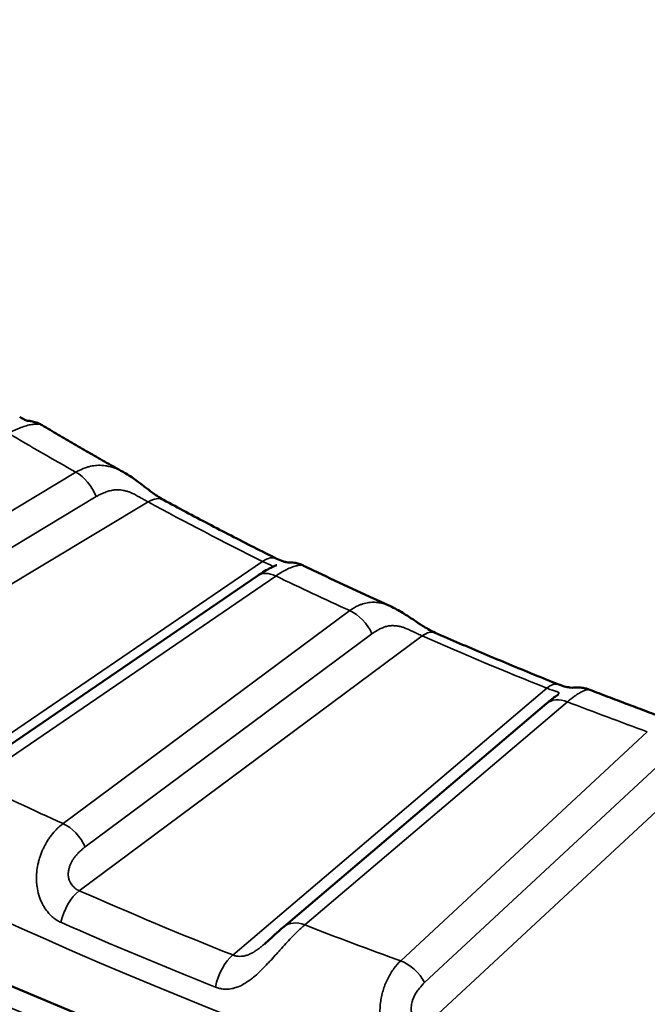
# Model space of a CAD drawing. Header units: millimetres. Extents: x 50 to 3176, y 50 to 2109.
# Tile 796 of 817: x 1914.62 to 1918.5, y 1779.24 to 1785.33. Entities that reach past the tile are written whole.
import ezdxf

# ---------------------------------------------------------------- set-up
doc = ezdxf.new("R2010")
doc.units = ezdxf.units.MM
doc.header["$LTSCALE"] = 10
doc.layers.add('Visible (ISO)', color=7, linetype='Continuous', lineweight=50)
doc.layers.add('Visible Narrow (ISO)', color=7, linetype='Continuous', lineweight=35)

msp = doc.modelspace()

# ---------------------------------------------------------------- linework, layer by layer
at = {"layer": 'Visible (ISO)'}
for p, q in [((1915.2562, 1782.5342), (1915.2562, 1782.5342)), ((1916.0872, 1781.8921), (1914.2229, 1780.6173)), ((1916.9085, 1781.7034), (1916.9085, 1781.7034)), ((1918.1403, 1781.1869), (1918.1403, 1781.1869)), ((1917.8729, 1781.1014), (1916.2496, 1779.721))]:
    msp.add_line(p, q, dxfattribs=at)
for points, knots in [([(1904.3051, 1790.7573), (1904.3557, 1789.1771), (1904.8645, 1787.5968), (1906.7498, 1784.6294), (1908.0989, 1783.2408), (1911.4911, 1780.7875), (1913.521, 1779.7188), (1918.0718, 1777.9968), (1920.5917, 1777.3436), (1925.8693, 1776.5224), (1928.6265, 1776.3553), (1934.0946, 1776.5266), (1936.8046, 1776.8653), (1941.897, 1778.0119), (1944.2788, 1778.8192), (1948.4701, 1780.813), (1950.2795, 1781.9984), (1953.1547, 1784.6175), (1954.2169, 1786.05), (1955.3263, 1788.5878), (1955.5764, 1789.6721), (1955.6112, 1790.7573)], [2.374712, 2.374712, 2.374712, 2.374712, 2.707762, 2.707762, 3.029906, 3.029906, 3.346814, 3.346814, 3.663738, 3.663738, 3.981207, 3.981207, 4.298833, 4.298833, 4.616145, 4.616145, 4.932892, 4.932892, 5.250561, 5.250561, 5.47927, 5.47927, 5.47927, 5.47927]), ([(1914.6175, 1782.8743), (1914.6305, 1782.8664), (1914.6416, 1782.8608), (1914.6579, 1782.8537), (1914.6635, 1782.8519), (1914.6673, 1782.8509), (1914.668, 1782.8507), (1914.6685, 1782.8506)], [0, 0, 0, 0, 0.00694699, 0.00694699, 0.01371151, 0.01371151, 0.01568406, 0.01568406, 0.01568406, 0.01568406]), ([(1914.6664, 1782.8508), (1914.6664, 1782.8508), (1914.6665, 1782.8508), (1914.6671, 1782.8507), (1914.6676, 1782.8507), (1914.6689, 1782.8506), (1914.6696, 1782.8506), (1914.6717, 1782.8504), (1914.6732, 1782.8502), (1914.6765, 1782.8499), (1914.6782, 1782.8497), (1914.6826, 1782.8491), (1914.6853, 1782.8487), (1914.6931, 1782.8473), (1914.6982, 1782.8462), (1914.714, 1782.8421), (1914.7246, 1782.8385), (1914.7422, 1782.8307), (1914.7493, 1782.827), (1914.7563, 1782.8228)], [0.0242799, 0.0242799, 0.0242799, 0.0242799, 0.02509529, 0.02509529, 0.0257573, 0.0257573, 0.02624223, 0.02624223, 0.02687604, 0.02687604, 0.02746942, 0.02746942, 0.02833283, 0.02833283, 0.02991389, 0.02991389, 0.0332591, 0.0332591, 0.03567966, 0.03567966, 0.03567966, 0.03567966]), ([(1914.7563, 1782.8228), (1914.789, 1782.8033), (1914.8219, 1782.7838), (1914.8878, 1782.7449), (1914.9209, 1782.7256), (1914.9873, 1782.6869), (1915.0207, 1782.6677), (1915.0876, 1782.6293), (1915.1211, 1782.6102), (1915.1885, 1782.5721), (1915.2223, 1782.5531), (1915.2562, 1782.5342)], [4.69544222, 4.69544222, 4.69544222, 4.69544222, 4.70218611, 4.70218611, 4.70893, 4.70893, 4.71567389, 4.71567389, 4.72241778, 4.72241778, 4.72916167, 4.72916167, 4.72916167, 4.72916167]), ([(1915.2562, 1782.5342), (1915.2803, 1782.5207), (1915.3039, 1782.5053), (1915.3482, 1782.4739), (1915.3692, 1782.4579), (1915.4051, 1782.4304), (1915.4205, 1782.4186), (1915.446, 1782.3999), (1915.4565, 1782.3924), (1915.4809, 1782.376), (1915.4946, 1782.3676), (1915.5066, 1782.361)], [0, 0, 0, 0, 0.0085429, 0.0085429, 0.01636929, 0.01636929, 0.0222062, 0.0222062, 0.02638746, 0.02638746, 0.03232915, 0.03232915, 0.03232915, 0.03232915]), ([(1915.5066, 1782.361), (1915.5524, 1782.3362), (1915.5983, 1782.3114), (1915.6906, 1782.2621), (1915.7369, 1782.2376), (1915.8299, 1782.1888), (1915.8766, 1782.1645), (1915.9704, 1782.1162), (1916.0175, 1782.0922), (1916.1121, 1782.0443), (1916.1595, 1782.0205), (1916.2072, 1781.9968)], [4.74232308, 4.74232308, 4.74232308, 4.74232308, 4.75129339, 4.75129339, 4.7602637, 4.7602637, 4.76923402, 4.76923402, 4.77820433, 4.77820433, 4.78717464, 4.78717464, 4.78717464, 4.78717464]), ([(1916.0872, 1781.8921), (1916.1167, 1781.9123), (1916.1452, 1781.929), (1916.1817, 1781.9471), (1916.193, 1781.9521), (1916.2031, 1781.9563), (1916.2049, 1781.957), (1916.2063, 1781.9576), (1916.2066, 1781.9577), (1916.2066, 1781.9577)], [0, 0, 0, 0, 0.01261013, 0.01261013, 0.01882999, 0.01882999, 0.02054965, 0.02054965, 0.02128583, 0.02128583, 0.02128583, 0.02128583]), ([(1916.2072, 1781.9968), (1916.2218, 1781.9896), (1916.2347, 1781.9845), (1916.2547, 1781.9779), (1916.2624, 1781.9762), (1916.2736, 1781.9743), (1916.2757, 1781.9743), (1916.2776, 1781.9743), (1916.2775, 1781.9743), (1916.2823, 1781.9743), (1916.2833, 1781.9743), (1916.2858, 1781.9743), (1916.287, 1781.9743), (1916.2905, 1781.9742), (1916.293, 1781.9741), (1916.2988, 1781.9738), (1916.302, 1781.9735), (1916.3106, 1781.9726), (1916.316, 1781.9719), (1916.3313, 1781.969), (1916.3412, 1781.9664), (1916.3581, 1781.9605), (1916.3652, 1781.9576), (1916.3721, 1781.9542)], [0, 0, 0, 0, 0.00682311, 0.00682311, 0.01353687, 0.01353687, 0.02169794, 0.02169794, 0.02550983, 0.02550983, 0.02634018, 0.02634018, 0.02694309, 0.02694309, 0.02791246, 0.02791246, 0.02896859, 0.02896859, 0.03065708, 0.03065708, 0.03373092, 0.03373092, 0.03604306, 0.03604306, 0.03604306, 0.03604306]), ([(1916.3721, 1781.9542), (1916.4074, 1781.9372), (1916.4428, 1781.9202), (1916.5137, 1781.8864), (1916.5493, 1781.8695), (1916.6206, 1781.8359), (1916.6564, 1781.8192), (1916.7281, 1781.7859), (1916.764, 1781.7693), (1916.8361, 1781.7363), (1916.8723, 1781.7198), (1916.9085, 1781.7034)], [4.80064617, 4.80064617, 4.80064617, 4.80064617, 4.80720685, 4.80720685, 4.81376753, 4.81376753, 4.82032821, 4.82032821, 4.82688889, 4.82688889, 4.83344957, 4.83344957, 4.83344957, 4.83344957]), ([(1916.9085, 1781.7034), (1916.9347, 1781.6916), (1916.9601, 1781.6775), (1917.0087, 1781.6478), (1917.032, 1781.6322), (1917.0725, 1781.605), (1917.0899, 1781.5934), (1917.1187, 1781.5752), (1917.1303, 1781.5682), (1917.1571, 1781.553), (1917.1722, 1781.5453), (1917.1857, 1781.5394)], [0, 0, 0, 0, 0.00903046, 0.00903046, 0.01743347, 0.01743347, 0.02366016, 0.02366016, 0.02792317, 0.02792317, 0.03381214, 0.03381214, 0.03381214, 0.03381214]), ([(1917.1857, 1781.5394), (1917.2358, 1781.5174), (1917.286, 1781.4955), (1917.3868, 1781.452), (1917.4374, 1781.4304), (1917.5388, 1781.3874), (1917.5898, 1781.366), (1917.6919, 1781.3236), (1917.7432, 1781.3025), (1917.846, 1781.2606), (1917.8976, 1781.2397), (1917.9493, 1781.2191)], [4.84704283, 4.84704283, 4.84704283, 4.84704283, 4.85601314, 4.85601314, 4.86498346, 4.86498346, 4.87395377, 4.87395377, 4.88292408, 4.88292408, 4.8918944, 4.8918944, 4.8918944, 4.8918944]), ([(1917.8729, 1781.1014), (1917.8961, 1781.1211), (1917.9186, 1781.1382), (1917.9394, 1781.1529), (1917.9435, 1781.1557), (1917.9474, 1781.1584), (1917.9484, 1781.159), (1917.9484, 1781.159)], [0, 0, 0, 0, 0.01142779, 0.01142779, 0.01454011, 0.01454011, 0.0162627, 0.0162627, 0.0162627, 0.0162627]), ([(1917.9493, 1781.2191), (1917.9656, 1781.2125), (1917.9804, 1781.208), (1918.0047, 1781.2023), (1918.0146, 1781.2009), (1918.0314, 1781.1994), (1918.0366, 1781.1996), (1918.0438, 1781.1999), (1918.0455, 1781.2), (1918.0497, 1781.2002), (1918.0519, 1781.2004), (1918.057, 1781.2006), (1918.0596, 1781.2006), (1918.0665, 1781.2007), (1918.0712, 1781.2007), (1918.0814, 1781.2002), (1918.0871, 1781.1997), (1918.1017, 1781.1978), (1918.1108, 1781.196), (1918.1267, 1781.1917), (1918.1336, 1781.1895), (1918.1403, 1781.1869)], [0, 0, 0, 0, 0.00675933, 0.00675933, 0.01347133, 0.01347133, 0.02184507, 0.02184507, 0.02423575, 0.02423575, 0.02603638, 0.02603638, 0.02731602, 0.02731602, 0.0290028, 0.0290028, 0.03084413, 0.03084413, 0.03366022, 0.03366022, 0.03585291, 0.03585291, 0.03585291, 0.03585291]), ([(1918.1403, 1781.1869), (1918.1778, 1781.1723), (1918.2154, 1781.1578), (1918.2907, 1781.129), (1918.3285, 1781.1146), (1918.4042, 1781.086), (1918.4421, 1781.0718), (1918.5181, 1781.0435), (1918.5562, 1781.0294), (1918.6325, 1781.0014), (1918.6707, 1780.9875), (1918.7091, 1780.9736)], [4.90571279, 4.90571279, 4.90571279, 4.90571279, 4.91214196, 4.91214196, 4.91857112, 4.91857112, 4.92500029, 4.92500029, 4.93142946, 4.93142946, 4.93785862, 4.93785862, 4.93785862, 4.93785862]), ([(1916.1303, 1779.6138), (1916.1445, 1779.6259), (1916.1582, 1779.6384), (1916.1877, 1779.6655), (1916.2034, 1779.6801), (1916.2291, 1779.7033), (1916.2395, 1779.7124), (1916.2496, 1779.721)], [0, 0, 0, 0, 0.00561809, 0.00561809, 0.01263087, 0.01263087, 0.01760313, 0.01760313, 0.01760313, 0.01760313])]:
    msp.add_open_spline(points, degree=3, knots=knots, dxfattribs=at)
msp.add_open_spline([(1916.1303, 1779.6138), (1916.1301, 1779.6136), (1916.1299, 1779.6134), (1916.1297, 1779.6133)], degree=3, dxfattribs=at)
at = {"layer": 'Visible Narrow (ISO)'}
for p, q in [((1914.965, 1782.5324), (1912.9638, 1781.3287)), ((1913.0888, 1781.1778), (1915.0899, 1782.3815)), ((1913.0182, 1780.9092), (1915.4111, 1782.3486)), ((1916.1182, 1781.981), (1913.8889, 1780.4566)), ((1914.3358, 1780.6155), (1916.2001, 1781.8903)), ((1916.6579, 1781.6763), (1914.8856, 1780.3584)), ((1915.0224, 1780.2154), (1916.7947, 1781.5334)), ((1914.986, 1779.9436), (1917.1052, 1781.5196)), ((1917.875, 1781.1967), (1915.9339, 1779.546)), ((1916.3792, 1779.7319), (1918.0025, 1781.1123)), ((1918.4965, 1780.9271), (1916.9725, 1779.5094)), ((1917.1179, 1779.1021), (1918.8781, 1780.7396)), ((1918.6436, 1780.7927), (1917.1197, 1779.3751))]:
    msp.add_line(p, q, dxfattribs=at)
msp.add_ellipse((1929.9581, 1791.4292), major_axis=(-26.1573, 0), ratio=0.57735, dxfattribs=at)
for centre, major_axis, ratio, start_param, end_param in [((1929.9581, 1791.0316), (24.8897, 0), 0.57735, 3.123075, 6.301703), ((1929.9581, 1791.4292), (-21.5, 0), 0.57735, 0.7717, 0.799096), ((1914.965, 1782.3691), (-0.1031, 0.1714), 0.589068, 4.440123, 5.487321), ((1915.4111, 1782.1853), (0.0955, 0.1757), 0.559812, 0, 0.770873), ((1929.9581, 1791.2659), (21.2172, 0), 0.57735, 3.956925, 4.001776), ((1916.1182, 1781.8177), (0.089, 0.1791), 0.532599, 6.283182, 7.033885), ((1916.2001, 1781.727), (-0.1129, 0.1651), 0.623867, 5.451982, 6.283185), ((1929.9581, 1791.4292), (21.5, 0), 0.57735, 4.018013, 4.045408), ((1916.6579, 1781.513), (-0.1193, 0.1605), 0.64494, 4.379626, 5.426824), ((1917.1052, 1781.3563), (0.0805, 0.1831), 0.494616, 6.283181, 7.009742), ((1929.9581, 1791.2659), (21.2172, 0), 0.57735, 4.061645, 4.106496), ((1917.875, 1781.0334), (0.0743, 0.1857), 0.464992, 0, 0.710405), ((1918.0025, 1780.949), (-0.1296, 0.1524), 0.675509, 5.383703, 6.283185), ((1929.9581, 1791.4292), (21.5, 0), 0.57735, 4.122733, 4.150128), ((1929.9581, 1791.4292), (-24.3898, 0), 0.57735, 0.875613, 0.904623), ((1914.8856, 1780.1951), (0.1193, -0.1605), 0.644941, 1.238033, 2.285231), ((1914.986, 1779.7803), (-0.0807, -0.183), 0.495474, 3.868647, 5.099608), ((1929.9581, 1791.2659), (-24.6727, 0), 0.57735, 0.918732, 0.966224), ((1929.9581, 1791.157), (-24.8613, 0), 0.57735, 0.918732, 0.966224), ((1916.3792, 1779.5686), (-0.1296, 0.1524), 0.675509, 5.383703, 6.283186), ((1929.9581, 1791.4292), (-24.3898, 0), 0.57735, 0.980333, 1.009342), ((1915.9339, 1779.3827), (0.0741, 0.1858), 0.464105, 0.709954, 1.940913), ((1916.9725, 1779.3461), (-0.1362, 0.1464), 0.693733, 4.30597, 5.353168)]:
    msp.add_ellipse(centre, major_axis=major_axis, ratio=ratio, start_param=start_param, end_param=end_param, dxfattribs=at)
for points, knots in [([(1914.5485, 1782.7729), (1914.5685, 1782.784), (1914.5879, 1782.7936), (1914.6189, 1782.8067), (1914.6308, 1782.8112), (1914.6481, 1782.8169), (1914.6538, 1782.8187), (1914.671, 1782.8234), (1914.682, 1782.8258), (1914.6962, 1782.828), (1914.7002, 1782.8285), (1914.7123, 1782.8297), (1914.7199, 1782.8299), (1914.7305, 1782.8295), (1914.7342, 1782.8291), (1914.743, 1782.8279), (1914.7476, 1782.8267), (1914.7532, 1782.8245), (1914.7549, 1782.8237), (1914.7563, 1782.8228)], [0, 0, 0, 0, 0.0909091, 0.0909091, 0.1509618, 0.1509618, 0.1818182, 0.1818182, 0.246234, 0.246234, 0.2727273, 0.2727273, 0.330169, 0.330169, 0.3636364, 0.3636364, 0.4190151, 0.4190151, 0.4468096, 0.4468096, 0.4468096, 0.4468096]), ([(1915.2562, 1782.5342), (1915.2481, 1782.5387), (1915.2398, 1782.5429), (1915.2239, 1782.5504), (1915.2162, 1782.5537), (1915.1956, 1782.5615), (1915.1825, 1782.5655), (1915.1621, 1782.5702), (1915.1549, 1782.5715), (1915.1331, 1782.5746), (1915.1185, 1782.5755), (1915.0979, 1782.5749), (1915.0918, 1782.5745), (1915.0721, 1782.5725), (1915.0583, 1782.57), (1915.0379, 1782.5646), (1915.0311, 1782.5626), (1915.0041, 1782.5533), (1914.9843, 1782.544), (1914.965, 1782.5324)], [0.5628982, 0.5628982, 0.5628982, 0.5628982, 0.6011716, 0.6011716, 0.6363636, 0.6363636, 0.695142, 0.695142, 0.7272727, 0.7272727, 0.7916538, 0.7916538, 0.8181818, 0.8181818, 0.8787809, 0.8787809, 0.9090909, 0.9090909, 1, 1, 1, 1]), ([(1915.4111, 1782.3486), (1915.403, 1782.353), (1915.3947, 1782.3577), (1915.3862, 1782.3625), (1915.3783, 1782.3669), (1915.3702, 1782.3715), (1915.3622, 1782.3761), (1915.3611, 1782.3767), (1915.3601, 1782.3773), (1915.359, 1782.3779), (1915.3572, 1782.3789), (1915.3553, 1782.38), (1915.3534, 1782.381), (1915.3486, 1782.3838), (1915.3437, 1782.3865), (1915.3388, 1782.3892), (1915.3348, 1782.3914), (1915.3306, 1782.3936), (1915.3265, 1782.3958), (1915.3228, 1782.3977), (1915.3191, 1782.3996), (1915.3153, 1782.4013), (1915.3095, 1782.4041), (1915.3036, 1782.4066), (1915.2975, 1782.409), (1915.2957, 1782.4097), (1915.2939, 1782.4103), (1915.2921, 1782.411), (1915.285, 1782.4135), (1915.2776, 1782.4157), (1915.2702, 1782.4174), (1915.2685, 1782.4179), (1915.2667, 1782.4183), (1915.265, 1782.4186), (1915.2596, 1782.4198), (1915.2541, 1782.4208), (1915.2488, 1782.4216), (1915.2438, 1782.4223), (1915.2389, 1782.4228), (1915.2341, 1782.4232), (1915.2313, 1782.4234), (1915.2284, 1782.4235), (1915.2257, 1782.4236), (1915.2179, 1782.4239), (1915.2104, 1782.4236), (1915.203, 1782.4229), (1915.1946, 1782.422), (1915.1862, 1782.4204), (1915.1775, 1782.4182), (1915.1731, 1782.4171), (1915.1686, 1782.4158), (1915.164, 1782.4143), (1915.1602, 1782.4131), (1915.1562, 1782.4117), (1915.1522, 1782.4103), (1915.1427, 1782.4068), (1915.1327, 1782.4027), (1915.1223, 1782.3979), (1915.1198, 1782.3968), (1915.1174, 1782.3956), (1915.1149, 1782.3945), (1915.1068, 1782.3905), (1915.0985, 1782.3862), (1915.0899, 1782.3815)], [0, 0, 0, 0, 0.088359, 0.088359, 0.088359, 0.170434, 0.170434, 0.170434, 0.181041, 0.181041, 0.181041, 0.2, 0.2, 0.2, 0.249046, 0.249046, 0.249046, 0.29008, 0.29008, 0.29008, 0.32679, 0.32679, 0.32679, 0.383275, 0.383275, 0.383275, 0.4, 0.4, 0.4, 0.465844, 0.465844, 0.465844, 0.481054, 0.481054, 0.481054, 0.529279, 0.529279, 0.529279, 0.57363, 0.57363, 0.57363, 0.6, 0.6, 0.6, 0.674023, 0.674023, 0.674023, 0.757899, 0.757899, 0.757899, 0.8, 0.8, 0.8, 0.835079, 0.835079, 0.835079, 0.917587, 0.917587, 0.917587, 0.936774, 0.936774, 0.936774, 1, 1, 1, 1]), ([(1916.1802, 1781.9462), (1916.1804, 1781.9466), (1916.1806, 1781.9469), (1916.1808, 1781.9474), (1916.1808, 1781.9476), (1916.181, 1781.9484), (1916.181, 1781.949), (1916.1808, 1781.9501), (1916.1805, 1781.9507), (1916.1791, 1781.9523), (1916.1778, 1781.9533), (1916.1742, 1781.9552), (1916.1721, 1781.9562), (1916.1671, 1781.9584), (1916.1642, 1781.9597), (1916.1611, 1781.961), (1916.1611, 1781.961), (1916.1577, 1781.9625), (1916.1541, 1781.9642), (1916.1458, 1781.9679), (1916.1412, 1781.9701), (1916.1309, 1781.9749), (1916.1253, 1781.9777), (1916.1189, 1781.9807), (1916.1185, 1781.9809), (1916.1182, 1781.981)], [0.5450962, 0.5450962, 0.5450962, 0.5450962, 0.5608849, 0.5608849, 0.5709013, 0.5709013, 0.6, 0.6, 0.6325472, 0.6325472, 0.6893338, 0.6893338, 0.7443642, 0.7443642, 0.8, 0.8, 0.8006629, 0.8006629, 0.8610412, 0.8610412, 0.9272824, 0.9272824, 0.9963442, 0.9963442, 1, 1, 1, 1]), ([(1916.2001, 1781.8903), (1916.218, 1781.9026), (1916.2353, 1781.9133), (1916.2625, 1781.9282), (1916.273, 1781.9334), (1916.288, 1781.9401), (1916.293, 1781.9421), (1916.3078, 1781.9478), (1916.3171, 1781.9508), (1916.3291, 1781.9538), (1916.3325, 1781.9545), (1916.3426, 1781.9564), (1916.3487, 1781.9571), (1916.3572, 1781.9572), (1916.36, 1781.957), (1916.3665, 1781.9563), (1916.3697, 1781.9554), (1916.3722, 1781.9542)], [0, 0, 0, 0, 0.0909091, 0.0909091, 0.1509618, 0.1509618, 0.1818182, 0.1818182, 0.246234, 0.246234, 0.2727273, 0.2727273, 0.330169, 0.330169, 0.3636364, 0.3636364, 0.4161125, 0.4161125, 0.4161125, 0.4161125]), ([(1916.9085, 1781.7034), (1916.9064, 1781.7044), (1916.9043, 1781.7053), (1916.895, 1781.7093), (1916.8876, 1781.7121), (1916.8681, 1781.7188), (1916.8558, 1781.722), (1916.8367, 1781.7255), (1916.83, 1781.7264), (1916.8098, 1781.7282), (1916.7964, 1781.7282), (1916.7775, 1781.7264), (1916.7719, 1781.7257), (1916.7539, 1781.7226), (1916.7414, 1781.7193), (1916.723, 1781.7127), (1916.7169, 1781.7103), (1916.6927, 1781.6994), (1916.675, 1781.689), (1916.6579, 1781.6763)], [0.5910488, 0.5910488, 0.5910488, 0.5910488, 0.6011716, 0.6011716, 0.6363636, 0.6363636, 0.695142, 0.695142, 0.7272727, 0.7272727, 0.7916538, 0.7916538, 0.8181818, 0.8181818, 0.8787809, 0.8787809, 0.9090909, 0.9090909, 1, 1, 1, 1]), ([(1917.1052, 1781.5196), (1917.0964, 1781.5234), (1917.0874, 1781.5276), (1917.0783, 1781.5319), (1917.0699, 1781.5358), (1917.0614, 1781.5399), (1917.0529, 1781.544), (1917.0518, 1781.5445), (1917.0507, 1781.545), (1917.0497, 1781.5455), (1917.0477, 1781.5465), (1917.0457, 1781.5474), (1917.0438, 1781.5484), (1917.0388, 1781.5508), (1917.0337, 1781.5533), (1917.0287, 1781.5556), (1917.0245, 1781.5576), (1917.0203, 1781.5596), (1917.0161, 1781.5615), (1917.0123, 1781.5632), (1917.0085, 1781.5648), (1917.0047, 1781.5663), (1916.9989, 1781.5687), (1916.993, 1781.5709), (1916.987, 1781.5729), (1916.9852, 1781.5735), (1916.9834, 1781.574), (1916.9816, 1781.5746), (1916.9746, 1781.5767), (1916.9674, 1781.5784), (1916.9602, 1781.5797), (1916.9586, 1781.5801), (1916.9569, 1781.5803), (1916.9553, 1781.5806), (1916.95, 1781.5815), (1916.9448, 1781.5821), (1916.9397, 1781.5826), (1916.935, 1781.583), (1916.9303, 1781.5833), (1916.9258, 1781.5833), (1916.9231, 1781.5834), (1916.9205, 1781.5834), (1916.9178, 1781.5833), (1916.9105, 1781.5831), (1916.9036, 1781.5824), (1916.8967, 1781.5812), (1916.889, 1781.5798), (1916.8813, 1781.5778), (1916.8733, 1781.5751), (1916.8693, 1781.5737), (1916.8653, 1781.5721), (1916.8611, 1781.5704), (1916.8576, 1781.5689), (1916.854, 1781.5674), (1916.8504, 1781.5657), (1916.8418, 1781.5617), (1916.8328, 1781.557), (1916.8235, 1781.5516), (1916.8213, 1781.5503), (1916.8191, 1781.549), (1916.8169, 1781.5477), (1916.8097, 1781.5433), (1916.8022, 1781.5385), (1916.7947, 1781.5334)], [0, 0, 0, 0, 0.088359, 0.088359, 0.088359, 0.170434, 0.170434, 0.170434, 0.181041, 0.181041, 0.181041, 0.2, 0.2, 0.2, 0.249046, 0.249046, 0.249046, 0.29008, 0.29008, 0.29008, 0.32679, 0.32679, 0.32679, 0.383275, 0.383275, 0.383275, 0.4, 0.4, 0.4, 0.465844, 0.465844, 0.465844, 0.481054, 0.481054, 0.481054, 0.529279, 0.529279, 0.529279, 0.57363, 0.57363, 0.57363, 0.6, 0.6, 0.6, 0.674023, 0.674023, 0.674023, 0.757899, 0.757899, 0.757899, 0.8, 0.8, 0.8, 0.835079, 0.835079, 0.835079, 0.917587, 0.917587, 0.917587, 0.936774, 0.936774, 0.936774, 1, 1, 1, 1]), ([(1917.9426, 1781.1551), (1917.943, 1781.1555), (1917.9435, 1781.1559), (1917.9458, 1781.1583), (1917.9474, 1781.1601), (1917.9488, 1781.1622), (1917.949, 1781.1626), (1917.95, 1781.1645), (1917.9503, 1781.1658), (1917.95, 1781.1672), (1917.9499, 1781.1674), (1917.9497, 1781.1682), (1917.9493, 1781.1688), (1917.9484, 1781.1699), (1917.9477, 1781.1704), (1917.9454, 1781.1719), (1917.9434, 1781.1728), (1917.9387, 1781.1745), (1917.936, 1781.1753), (1917.9299, 1781.1772), (1917.9266, 1781.1782), (1917.9229, 1781.1794), (1917.9229, 1781.1794), (1917.919, 1781.1807), (1917.9148, 1781.1821), (1917.9054, 1781.1853), (1917.9002, 1781.1872), (1917.8888, 1781.1914), (1917.8827, 1781.1937), (1917.8757, 1781.1964), (1917.8754, 1781.1965), (1917.875, 1781.1967)], [0.407035, 0.407035, 0.407035, 0.407035, 0.4206782, 0.4206782, 0.4850285, 0.4850285, 0.5014574, 0.5014574, 0.5608849, 0.5608849, 0.5709013, 0.5709013, 0.6, 0.6, 0.6325472, 0.6325472, 0.6893338, 0.6893338, 0.7443642, 0.7443642, 0.8, 0.8, 0.8006629, 0.8006629, 0.8610412, 0.8610412, 0.9272824, 0.9272824, 0.9963442, 0.9963442, 1, 1, 1, 1]), ([(1918.0025, 1781.1123), (1918.018, 1781.1256), (1918.0329, 1781.1372), (1918.0562, 1781.1537), (1918.065, 1781.1595), (1918.0777, 1781.167), (1918.0818, 1781.1693), (1918.0941, 1781.1758), (1918.1018, 1781.1793), (1918.1114, 1781.183), (1918.114, 1781.1839), (1918.122, 1781.1863), (1918.1267, 1781.1873), (1918.1329, 1781.1879), (1918.1349, 1781.1879), (1918.138, 1781.1875), (1918.1393, 1781.1873), (1918.1403, 1781.1869)], [0, 0, 0, 0, 0.0909091, 0.0909091, 0.1509618, 0.1509618, 0.1818182, 0.1818182, 0.246234, 0.246234, 0.2727273, 0.2727273, 0.330169, 0.330169, 0.3636364, 0.3636364, 0.3921354, 0.3921354, 0.3921354, 0.3921354]), ([(1914.8856, 1780.3584), (1914.8683, 1780.3456), (1914.8518, 1780.3307), (1914.8256, 1780.3023), (1914.8155, 1780.29), (1914.8013, 1780.2704), (1914.7967, 1780.2638), (1914.7828, 1780.2422), (1914.7741, 1780.2267), (1914.763, 1780.204), (1914.7599, 1780.1973), (1914.7506, 1780.1756), (1914.7449, 1780.1601), (1914.7374, 1780.1356), (1914.735, 1780.1266), (1914.7291, 1780.102), (1914.7262, 1780.0862), (1914.7231, 1780.061), (1914.7223, 1780.0516), (1914.7208, 1780.0249), (1914.721, 1780.0078), (1914.7229, 1779.9838), (1914.7237, 1779.9765), (1914.7271, 1779.951), (1914.7309, 1779.9335), (1914.7372, 1779.9123), (1914.7387, 1779.9077), (1914.7457, 1779.8876), (1914.752, 1779.873), (1914.7613, 1779.8553), (1914.7636, 1779.8511), (1914.773, 1779.8351), (1914.7806, 1779.8241), (1914.7917, 1779.8101), (1914.795, 1779.8063), (1914.8068, 1779.7931), (1914.8157, 1779.7847), (1914.8279, 1779.7747), (1914.831, 1779.7723), (1914.8441, 1779.7627), (1914.8542, 1779.7566), (1914.8668, 1779.7504), (1914.8692, 1779.7493), (1914.8716, 1779.7482)], [0, 0, 0, 0, 0.0909091, 0.0909091, 0.1517786, 0.1517786, 0.1818182, 0.1818182, 0.2465761, 0.2465761, 0.2727273, 0.2727273, 0.3309788, 0.3309788, 0.3636364, 0.3636364, 0.420532, 0.420532, 0.4545455, 0.4545455, 0.5174487, 0.5174487, 0.5454545, 0.5454545, 0.6162299, 0.6162299, 0.6363636, 0.6363636, 0.7053378, 0.7053378, 0.7272727, 0.7272727, 0.7921392, 0.7921392, 0.8181818, 0.8181818, 0.8856905, 0.8856905, 0.9090909, 0.9090909, 0.982763, 0.982763, 1, 1, 1, 1]), ([(1915.0224, 1780.2154), (1915.014, 1780.2088), (1915.006, 1780.2021), (1914.9916, 1780.1891), (1914.9852, 1780.1828), (1914.9738, 1780.171), (1914.9688, 1780.1654), (1914.9636, 1780.1592), (1914.9631, 1780.1586), (1914.9578, 1780.1521), (1914.9535, 1780.1463), (1914.9488, 1780.1394), (1914.9481, 1780.1382), (1914.9438, 1780.1316), (1914.9405, 1780.1261), (1914.9361, 1780.1176), (1914.9348, 1780.1148), (1914.932, 1780.1089), (1914.9306, 1780.1057), (1914.9269, 1780.0962), (1914.9247, 1780.0898), (1914.9209, 1780.0763), (1914.9194, 1780.0691), (1914.9182, 1780.0596), (1914.918, 1780.0574), (1914.9173, 1780.0489), (1914.9173, 1780.0426), (1914.918, 1780.0344), (1914.9183, 1780.0324), (1914.9196, 1780.023), (1914.9214, 1780.016), (1914.9261, 1780.0033), (1914.9288, 1779.9976), (1914.9345, 1779.9877), (1914.9375, 1779.9833), (1914.9408, 1779.9789), (1914.941, 1779.9786), (1914.9444, 1779.9743), (1914.9477, 1779.9705), (1914.9546, 1779.9636), (1914.9582, 1779.9604), (1914.9655, 1779.9548), (1914.9693, 1779.9522), (1914.9774, 1779.9475), (1914.9816, 1779.9454), (1914.986, 1779.9436)], [0, 0, 0, 0, 0.0731458, 0.0731458, 0.1400411, 0.1400411, 0.2, 0.2, 0.2070436, 0.2070436, 0.2698271, 0.2698271, 0.2818221, 0.2818221, 0.3404761, 0.3404761, 0.368723, 0.368723, 0.4, 0.4, 0.4594717, 0.4594717, 0.5237071, 0.5237071, 0.5438326, 0.5438326, 0.6, 0.6, 0.6193872, 0.6193872, 0.6874645, 0.6874645, 0.7484728, 0.7484728, 0.8, 0.8, 0.8039097, 0.8039097, 0.855517, 0.855517, 0.9045181, 0.9045181, 0.952104, 0.952104, 0.9999999, 0.9999999, 0.9999999, 0.9999999]), ([(1915.8267, 1779.3476), (1915.8374, 1779.3433), (1915.8484, 1779.3401), (1915.8624, 1779.3373), (1915.8651, 1779.3369), (1915.8783, 1779.3349), (1915.8892, 1779.3343), (1915.9043, 1779.3348), (1915.9081, 1779.3351), (1915.923, 1779.3366), (1915.9342, 1779.3387), (1915.9502, 1779.3433), (1915.9549, 1779.3448), (1915.9718, 1779.3508), (1915.9843, 1779.3564), (1916.0013, 1779.3656), (1916.0055, 1779.3681), (1916.0231, 1779.3787), (1916.0366, 1779.3881), (1916.0543, 1779.4018), (1916.0582, 1779.405), (1916.0744, 1779.4183), (1916.0867, 1779.4294), (1916.1048, 1779.4465), (1916.1104, 1779.4519), (1916.1273, 1779.4687), (1916.1386, 1779.4804), (1916.1568, 1779.4998), (1916.1638, 1779.5073), (1916.1825, 1779.5277), (1916.1943, 1779.5408), (1916.2124, 1779.5609), (1916.2188, 1779.5681), (1916.2378, 1779.5892), (1916.2504, 1779.6032), (1916.2681, 1779.6225), (1916.2734, 1779.6282), (1916.2903, 1779.6463), (1916.3018, 1779.6583), (1916.3189, 1779.6757), (1916.3247, 1779.6815), (1916.3473, 1779.7035), (1916.3635, 1779.7185), (1916.3792, 1779.7319)], [0, 0, 0, 0, 0.0736988, 0.0736988, 0.0909091, 0.0909091, 0.1585727, 0.1585727, 0.1818182, 0.1818182, 0.246636, 0.246636, 0.2727273, 0.2727273, 0.3410219, 0.3410219, 0.3636364, 0.3636364, 0.4342294, 0.4342294, 0.4545455, 0.4545455, 0.5171263, 0.5171263, 0.5454545, 0.5454545, 0.6018042, 0.6018042, 0.6363636, 0.6363636, 0.6951463, 0.6951463, 0.7272727, 0.7272727, 0.7910581, 0.7910581, 0.8181818, 0.8181818, 0.8780567, 0.8780567, 0.9090909, 0.9090909, 1, 1, 1, 1]), ([(1916.1297, 1779.6133), (1916.1285, 1779.6123), (1916.1273, 1779.6113), (1916.1245, 1779.6089), (1916.1229, 1779.6075), (1916.1205, 1779.6055), (1916.1197, 1779.6049), (1916.1135, 1779.5998), (1916.1077, 1779.5952), (1916.0957, 1779.5859), (1916.0894, 1779.5812), (1916.0827, 1779.5765), (1916.0823, 1779.5762), (1916.0759, 1779.5718), (1916.0699, 1779.5678), (1916.0628, 1779.5635), (1916.0617, 1779.5629), (1916.0591, 1779.5613), (1916.0575, 1779.5604), (1916.0497, 1779.5561), (1916.0437, 1779.5531), (1916.0299, 1779.5471), (1916.0223, 1779.5443), (1916.0142, 1779.5422), (1916.0137, 1779.5421), (1916.0066, 1779.5402), (1916, 1779.539), (1915.9917, 1779.538), (1915.99, 1779.5379), (1915.9816, 1779.5372), (1915.9748, 1779.5372), (1915.9661, 1779.538), (1915.9641, 1779.5382), (1915.9554, 1779.5393), (1915.9487, 1779.5408), (1915.9393, 1779.5439), (1915.9366, 1779.5449), (1915.9339, 1779.546)], [0.3625232, 0.3625232, 0.3625232, 0.3625232, 0.3749871, 0.3749871, 0.3922531, 0.3922531, 0.4, 0.4, 0.4565022, 0.4565022, 0.5159513, 0.5159513, 0.5192293, 0.5192293, 0.5753268, 0.5753268, 0.5849706, 0.5849706, 0.6, 0.6, 0.6571492, 0.6571492, 0.7307498, 0.7307498, 0.735254, 0.735254, 0.8, 0.8, 0.8162204, 0.8162204, 0.8831343, 0.8831343, 0.9031628, 0.9031628, 0.9713374, 0.9713374, 1, 1, 1, 1]), ([(1917.1197, 1779.3751), (1917.1083, 1779.3639), (1917.098, 1779.3525), (1917.082, 1779.3328), (1917.0759, 1779.3245), (1917.0648, 1779.3076), (1917.0599, 1779.2991), (1917.052, 1779.2826), (1917.0487, 1779.2747), (1917.045, 1779.2633), (1917.0441, 1779.2602), (1917.0404, 1779.2464), (1917.0383, 1779.2352), (1917.0367, 1779.2137), (1917.0369, 1779.2034), (1917.0387, 1779.1926), (1917.0389, 1779.1916), (1917.0405, 1779.1831), (1917.0427, 1779.1758), (1917.0485, 1779.1622), (1917.052, 1779.1558), (1917.0595, 1779.1446), (1917.0635, 1779.1396), (1917.0746, 1779.1274), (1917.0822, 1779.1208), (1917.0989, 1779.1097), (1917.108, 1779.1053), (1917.1179, 1779.1021)], [0, 0, 0, 0, 0.1152204, 0.1152204, 0.2, 0.2, 0.2895075, 0.2895075, 0.3699668, 0.3699668, 0.4, 0.4, 0.5, 0.5, 0.5912261, 0.5912261, 0.6, 0.6, 0.670507, 0.670507, 0.7386831, 0.7386831, 0.8, 0.8, 0.9, 0.9, 1, 1, 1, 1])]:
    msp.add_open_spline(points, degree=3, knots=knots, dxfattribs=at)
msp.add_open_spline([(1916.9725, 1779.5094), (1916.9577, 1779.4957), (1916.9294, 1779.464), (1916.8926, 1779.4043), (1916.8641, 1779.3354), (1916.8464, 1779.26), (1916.8418, 1779.1828), (1916.851, 1779.1094), (1916.8722, 1779.0443), (1916.903, 1778.9899), (1916.9397, 1778.9478), (1916.9794, 1778.9177), (1917.0062, 1778.9051), (1917.0198, 1778.9003)], degree=3, dxfattribs=at)

doc.saveas('drawing.dxf')
